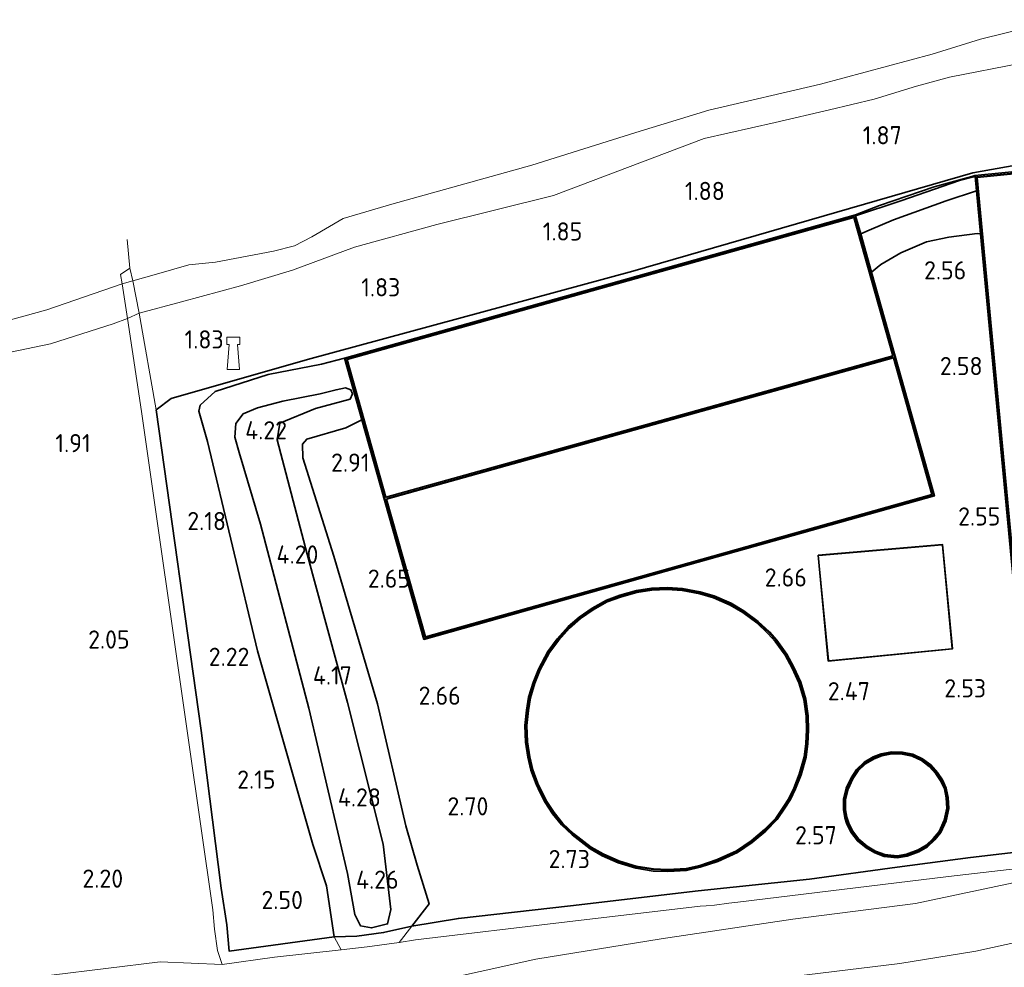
# Model space of a CAD drawing. Extents: x 130905 to 137824, y 412333 to 417928.
# Tile 268 of 313: x 137014 to 137112, y 416397 to 416491. Entities that reach past the tile are written whole.
import ezdxf
from ezdxf.enums import TextEntityAlignment as Align

# ---------------------------------------------------------------- set-up
doc = ezdxf.new("R2010")
doc.units = 0
for name, color, linetype, lineweight in [('B-ME-GR-GRAS-GV', 60, 'Continuous', 13), ('B-ME-GW-TALUD_KRUIN-G', 90, 'Continuous', 18), ('B-ME-GW-TALUD_TEEN-G', 90, 'Continuous', 18), ('B-ME-IE-MEUBILAIR_WATERWEGMEUBILAIR-S', 150, 'Continuous', 25), ('B-ME-IE-TERREINAFSCHEIDING_KUNSTMATIG_HEKWERK-G', 20, 'IE-TERREINAFSCHEIDING-KUNSTMATIG', 18), ('B-ME-IE-TERREINAFSCHEIDING_KUNSTMATIG_MUUR-G', 90, 'IE-TERREINAFSCHEIDING-KUNSTMATIG-DICHT', 18), ('B-ME-IE-TERREINAFSCHEIDING_KUNSTMATIG_MUUR-GV', 90, 'Continuous', 18), ('B-ME-KG-KADASTRAAL_DAKRAND-G', 170, 'Continuous', 18), ('B-ME-OB-BEKLEDING_STEEN-GV', 30, 'Continuous', 18), ('B-ME-OB-BEKLEDING_STORTSTEEN-GV', 30, 'Continuous', 18), ('B-ME-OB-OEVERVOORZIENING-G', 7, 'Continuous', 18), ('B-ME-OG-BEBOUWING_BASSIN-GV', 7, 'Continuous', 35), ('B-ME-OG-BEBOUWING_NUTSGEBOUW-GV', 7, 'Continuous', 18), ('B-ME-OG-BEBOUWING_ZUIVERINGSINSTALLATIE-GV', 7, 'Continuous', 35), ('B-ME-OG-WATER_RIVIER-GV', 130, 'Continuous', 18), ('X-XX-AL-HOOGTELABEL-S', 7, 'Continuous', 25)]:
    doc.layers.add(name, color=color, linetype=linetype, lineweight=lineweight)
doc.styles.add('NLCS-ISO-ANNOTATIVE-T18', font='NLCS-ISO.ttf', dxfattribs={"height": 1.8})
doc.linetypes.add('IE-TERREINAFSCHEIDING-KUNSTMATIG', pattern='A,4,[82,NLCS.SHX,S=0.75,R=90,X=0,Y=0],4,-2', length=10)
doc.linetypes.add('IE-TERREINAFSCHEIDING-KUNSTMATIG-DICHT', pattern='A,8,-1,[82,NLCS.SHX,S=0.75,R=90,X=0,Y=0],-1', length=10)

# ---------------------------------------------------------------- blocks, each defined once
blk = doc.blocks.new('SAL-HOOGTELABEL-SO')
at = {"color": 0, "linetype": 'ByBlock', "lineweight": -2, "style": 'NLCS-ISO-ANNOTATIVE-T18'}
blk.add_attdef('HOOGTE', text='', height=1.8, dxfattribs=at).set_placement((2.788, 0), align=Align.RIGHT)
blk = doc.blocks.new('SIE-WATER_BOLDER-SO')
at = {"color": 0, "linetype": 'ByBlock', "lineweight": 18}
blk.add_lwpolyline([(0.402, 0.867), (0.602, -1.587), (-0.602, -1.587), (-0.402, 0.867), (-0.65, 0.867), (-0.65, 1.587), (0.65, 1.587), (0.65, 0.867)], close=True, dxfattribs=at)

msp = doc.modelspace()

# ---------------------------------------------------------------- linework, layer by layer
at = {"layer": 'B-ME-GR-GRAS-GV'}
for points in [[(137112.834, 416476.577, 2.001), (137108.606, 416475.808, 2), (137074.95, 416466.076, 1.87), (137042.75, 416457.329, 2.04), (137029.272, 416453.464, 2.124), (137027.781, 416452.348, 2.031), (137026.114, 416461.925, 1.899), (137030.299, 416463.025, 1.842), (137036.146, 416464.637, 1.743), (137041.271, 416466.187, 1.597), (137047.419, 416468.458, 1.589), (137055.571, 416470.696, 1.658), (137067.091, 416473.564, 1.717), (137082.024, 416479.202, 1.76), (137089.039, 416480.797, 1.779), (137094.419, 416482.043, 1.783), (137098.841, 416483.112, 1.707), (137103.014, 416484.4, 1.584), (137106.287, 416485.278, 1.6), (137113.387, 416486.673, 1.612)], [(137010.796, 416457.528, 1.837), (137017.321, 416458.874, 1.848), (137023.521, 416460.862, 1.875), (137024.959, 416461.388, 1.895), (137026.341, 416452.184, 1.953), (137031.035, 416419.423, 2.147), (137033.389, 416402.835, 2.508), (137033.569, 416400.919, 2.703), (137033.867, 416398.808, 3.032), (137034.328, 416397.43, 3.321), (137028.19, 416397.705, 2.959), (137017.418, 416396.376, 2.859)], [(137048.526, 416394.247, 4.696), (137065.37, 416397.95, 4.709), (137077.765, 416399.965, 4.584), (137090.785, 416401.91, 4.509), (137102.927, 416403.484, 4.229), (137126.751, 416408.523, 3.597), (137136.1, 416409.731, 3.777), (137138.117, 416409.919, 3.951), (137138.894, 416408.849, 4.14), (137140.94, 416405.012, 4.65), (137127.493, 416402.836, 4.75), (137108.874, 416398.77, 5.525), (137101.354, 416397.544, 5.55), (137084.315, 416395.442, 5.613)], [(137126.751, 416408.523, 3.597), (137106.187, 416406.132, 3.666), (137085.326, 416403.617, 3.606), (137084.445, 416403.507, 3.826), (137083.037, 416403.3, 4.008), (137082.213, 416403.23, 3.886), (137081.6, 416403.224, 3.572), (137068.467, 416401.646, 3.714), (137053.453, 416399.87, 3.558), (137051.829, 416399.626, 3.52), (137053.07, 416401.22, 3.582), (137057.699, 416401.994, 3.292), (137068.779, 416403.251, 3.316), (137081.432, 416404.725, 3.195), (137092.432, 416405.883, 3.276), (137101.1, 416407.059, 3.183), (137108.349, 416408.042, 3.262), (137120.771, 416409.479, 3.138)], [(137017.418, 416396.376, 2.859), (137028.19, 416397.705, 2.959), (137034.328, 416397.43, 3.321), (137039.488, 416398.173, 3.501), (137046.088, 416398.878, 3.495), (137048.663, 416399.173, 3.763), (137051.829, 416399.626, 3.52), (137053.453, 416399.87, 3.558), (137068.467, 416401.646, 3.714), (137081.6, 416403.224, 3.572), (137082.213, 416403.23, 3.886), (137083.037, 416403.3, 4.008), (137084.445, 416403.507, 3.826), (137085.326, 416403.617, 3.606), (137106.187, 416406.132, 3.666), (137126.751, 416408.523, 3.597), (137102.927, 416403.484, 4.229), (137090.785, 416401.91, 4.509), (137077.765, 416399.965, 4.584), (137065.37, 416397.95, 4.709), (137048.526, 416394.247, 4.696)]]:
    msp.add_polyline3d(points, dxfattribs=at)
for points in [[(137034.773, 416401.354, 2.68), (137035.014, 416398.745, 3.174), (137045.413, 416400.182, 3.37), (137046.088, 416398.878, 3.495), (137039.488, 416398.173, 3.501), (137034.328, 416397.43, 3.321), (137033.867, 416398.808, 3.032), (137033.569, 416400.919, 2.703), (137033.389, 416402.835, 2.508), (137031.035, 416419.423, 2.147), (137026.341, 416452.184, 1.953), (137024.959, 416461.388, 1.895), (137026.114, 416461.925, 1.899), (137027.781, 416452.348, 2.031), (137032.225, 416420.604, 2.216), (137034.235, 416404.987, 2.513)], [(137033.95, 416386.24, 6.753), (137022.815, 416384.819, 6.725), (137017.571, 416386.86, 5.725), (137029.65, 416388.524, 5.638), (137046.22, 416390.545, 5.613), (137062.737, 416392.795, 5.525), (137084.315, 416395.442, 5.613), (137101.354, 416397.544, 5.55), (137108.874, 416398.77, 5.525), (137127.493, 416402.836, 4.75), (137140.94, 416405.012, 4.65), (137141.647, 416403.768, 5.22), (137133.697, 416398.122, 6.753), (137116.558, 416396.096, 6.772), (137090.842, 416393.158, 6.806), (137058.093, 416389.112, 6.848)], [(137048.663, 416399.173, 3.763), (137046.088, 416398.878, 3.495), (137045.413, 416400.182, 3.37), (137047.64, 416400.245, 3.901), (137050.283, 416400.602, 3.938), (137053.07, 416401.22, 3.582), (137051.829, 416399.626, 3.52)]]:
    msp.add_polyline3d(points, close=True, dxfattribs=at)
at = {"layer": 'B-ME-GW-TALUD_KRUIN-G'}
for points in [[(137125.978, 416489.639, 1.758), (137113.387, 416486.673, 1.612), (137106.287, 416485.278, 1.6), (137103.014, 416484.4, 1.584), (137098.841, 416483.112, 1.707), (137094.419, 416482.043, 1.783), (137089.039, 416480.797, 1.779), (137082.024, 416479.202, 1.76), (137067.091, 416473.564, 1.717), (137055.571, 416470.696, 1.658), (137047.419, 416468.458, 1.589), (137041.271, 416466.187, 1.597), (137036.146, 416464.637, 1.743), (137030.299, 416463.025, 1.842), (137026.114, 416461.925, 1.899), (137024.959, 416461.388, 1.895), (137023.521, 416460.862, 1.875), (137017.321, 416458.874, 1.848), (137010.796, 416457.528, 1.837)], [(137096.996, 416471.562, 4.119), (137101.468, 416473.024, 4.182), (137107.264, 416475.042, 4.207), (137108.815, 416475.452, 4.089)], [(137108.948, 416474.041, 4.307), (137105.968, 416473.032, 4.294), (137100.728, 416471.167, 4.307), (137098.333, 416470.135, 4.169), (137097.501, 416469.765, 4.122)], [(136887.462, 416367.236, 5.212), (136900.261, 416369.577, 5.346), (136917.278, 416372.71, 5.271), (136936.627, 416375.56, 5.396), (136961.609, 416379.737, 5.446), (136978.279, 416382.172, 5.584), (136986.725, 416385.023, 5.121), (137004.694, 416388.018, 4.909), (137025.071, 416391.107, 4.946), (137048.526, 416394.247, 4.696), (137065.37, 416397.95, 4.709), (137077.765, 416399.965, 4.584), (137090.785, 416401.91, 4.509), (137102.927, 416403.484, 4.229), (137126.751, 416408.523, 3.597)]]:
    msp.add_polyline3d(points, dxfattribs=at)
msp.add_polyline3d([(137049.097, 416401.057, 4.272), (137048.02, 416401.255, 4.269), (137047.455, 416402.389, 4.248), (137046.734, 416406.459, 4.186), (137042.89, 416422.805, 4.23), (137038.107, 416441.023, 4.245), (137036.014, 416448.127, 4.213), (137035.577, 416449.65, 4.173), (137035.682, 416450.981, 4.132), (137036.4, 416451.956, 4.108), (137037.823, 416452.534, 4.096), (137040.311, 416453.203, 4.099), (137044.023, 416453.948, 4.101), (137045.586, 416454.344, 4.093), (137046.533, 416454.525, 4.117), (137047.059, 416454.322, 4.123), (137047.205, 416453.935, 4.123), (137046.977, 416453.413, 4.122), (137043.569, 416452.478, 4.143), (137040.011, 416451.033, 4.17), (137039.765, 416449.39, 4.165), (137042.714, 416438.055, 4.152), (137046.708, 416423.369, 4.176), (137050.24, 416409.337, 4.213), (137051.023, 416402.884, 4.234), (137050.689, 416401.456, 4.263)], close=True, dxfattribs=at)
at = {"layer": 'B-ME-GW-TALUD_TEEN-G'}
for points in [[(137108.807, 416475.533, 2.919), (137108.488, 416475.452, 2.857), (137104.768, 416474.418, 2.694), (137099.368, 416472.589, 2.569), (137096.974, 416471.641, 2.519)], [(137098.561, 416465.993, 2.74), (137099.476, 416466.733, 2.782), (137101.473, 416467.878, 2.744), (137104.023, 416468.975, 2.807), (137106.225, 416469.447, 2.832), (137109.034, 416469.798, 2.719), (137109.35, 416469.782, 2.716)], [(137046.435, 416457.457, 2.582), (137044.143, 416456.863, 2.249), (137038.859, 416455.841, 2.201), (137033.613, 416454.163, 2.18), (137032.128, 416452.795, 2.175), (137031.994, 416452.232, 2.175), (137032.859, 416449.224, 2.226), (137037.805, 416428.48, 2.241), (137043.273, 416409.319, 2.268)], [(137048.154, 416451.36, 2.763), (137046.563, 416450.565, 2.808), (137042.688, 416449.449, 2.828), (137042.276, 416448.945, 2.829), (137042.302, 416447.58, 2.829), (137045.368, 416437.861, 2.858), (137049.684, 416423.232, 2.736), (137052.507, 416411.17, 2.864), (137053.605, 416407.26, 2.871), (137054.792, 416403.434, 2.905)], [(137046.088, 416398.878, 3.495), (137045.413, 416400.182, 3.37), (137044.657, 416405.216, 2.781), (137043.273, 416409.319, 2.268)], [(137126.751, 416408.523, 3.597), (137106.187, 416406.132, 3.666), (137085.326, 416403.617, 3.606), (137084.445, 416403.507, 3.826), (137083.037, 416403.3, 4.008), (137082.213, 416403.23, 3.886), (137081.6, 416403.224, 3.572), (137068.467, 416401.646, 3.714), (137053.453, 416399.87, 3.558), (137051.829, 416399.626, 3.52), (137048.663, 416399.173, 3.763), (137046.088, 416398.878, 3.495), (137039.488, 416398.173, 3.501), (137034.328, 416397.43, 3.321)], [(137017.571, 416386.86, 5.725), (137029.65, 416388.524, 5.638), (137046.22, 416390.545, 5.613), (137062.737, 416392.795, 5.525), (137084.315, 416395.442, 5.613), (137101.354, 416397.544, 5.55), (137108.874, 416398.77, 5.525), (137127.493, 416402.836, 4.75), (137140.94, 416405.012, 4.65), (137143.76, 416405.298, 4.65)], [(137054.792, 416403.434, 2.905), (137053.07, 416401.22, 3.582), (137051.829, 416399.626, 3.52)], [(136952.144, 416386.769, 2.901), (136966.492, 416388.319, 3.001), (136981.83, 416391.367, 2.901), (136987.65, 416392.293, 2.884), (137002.067, 416394.284, 2.846), (137017.418, 416396.376, 2.859), (137028.19, 416397.705, 2.959), (137034.328, 416397.43, 3.321)]]:
    msp.add_polyline3d(points, dxfattribs=at)
at = {"layer": 'B-ME-IE-TERREINAFSCHEIDING_KUNSTMATIG_HEKWERK-G'}
for points in [[(137149.062, 416468.597, 6.072), (137145.678, 416474.451, 3.366), (137144.566, 416476.328, 2.481), (137143.883, 416477.357, 2.249), (137142.834, 416479.598, 2.01), (137125.161, 416477.968, 2.273), (137112.834, 416476.577, 2.001), (137108.606, 416475.808, 2), (137074.95, 416466.076, 1.87), (137042.75, 416457.329, 2.04), (137029.272, 416453.464, 2.124), (137027.781, 416452.348, 2.031)], [(137024.414, 416464.83, 1), (137024.262, 416465.745, 1), (137025.176, 416466.376, 1), (137024.927, 416469.221, 1)], [(137025.492, 416465.116, 1), (137025.176, 416466.376, 1)], [(137025.492, 416465.116, 1), (137026.114, 416461.925, 1.899), (137027.781, 416452.348, 2.031), (137032.225, 416420.604, 2.216), (137034.235, 416404.987, 2.513), (137034.773, 416401.354, 2.68), (137035.014, 416398.745, 3.174), (137045.413, 416400.182, 3.37), (137047.64, 416400.245, 3.901), (137050.283, 416400.602, 3.938), (137053.07, 416401.22, 3.582), (137057.699, 416401.994, 3.292), (137068.779, 416403.251, 3.316), (137081.432, 416404.725, 3.195), (137092.432, 416405.883, 3.276), (137101.1, 416407.059, 3.183), (137108.349, 416408.042, 3.262), (137120.771, 416409.479, 3.138), (137129.93, 416410.32, 3.264), (137134.956, 416410.863, 3.546), (137137.423, 416411.198, 3.766), (137138.726, 416420.762, 3.696)], [(137034.328, 416397.43, 3.321), (137033.867, 416398.808, 3.032), (137033.569, 416400.919, 2.703), (137033.389, 416402.835, 2.508), (137031.035, 416419.423, 2.147), (137026.341, 416452.184, 1.953), (137024.959, 416461.388, 1.895), (137024.414, 416464.83, 1)]]:
    msp.add_polyline3d(points, dxfattribs=at)
at = {"layer": 'B-ME-IE-TERREINAFSCHEIDING_KUNSTMATIG_MUUR-G'}
for points in [[(137113.631, 416425.55, 4.794), (137111.274, 416450.497, 4.732), (137108.916, 416475.443, 4.669), (137117.054, 416476.257, 4.719), (137119.427, 416451.302, 4.707), (137121.8, 416426.347, 4.694)], [(137054.353, 416429.744, 4.157), (137046.558, 416457.388, 4.044), (137071.731, 416464.453, 4.1), (137096.904, 416471.517, 4.157), (137104.668, 416443.899, 4.294), (137079.511, 416436.821, 4.225)], [(137078.426, 416406.743, 3.969), (137076.987, 416406.792, 4.057), (137075.255, 416407.082, 4.032), (137073.537, 416407.598, 4.019), (137071.959, 416408.296, 4.032), (137070.787, 416408.963, 4.094), (137069, 416410.335, 4.032), (137067.967, 416411.342, 3.969), (137067.088, 416412.421, 3.982), (137066.348, 416413.528, 3.982), (137065.877, 416414.463, 3.957), (137065.471, 416415.318, 3.982), (137064.962, 416416.688, 3.982), (137064.658, 416417.983, 3.982), (137064.437, 416419.459, 3.982), (137064.368, 416421.092, 3.982), (137064.517, 416422.588, 3.994), (137064.731, 416423.868, 3.994), (137065.177, 416425.319, 3.944), (137065.694, 416426.637, 3.932), (137066.619, 416428.375, 3.857), (137067.557, 416429.61, 3.782), (137068.62, 416430.82, 3.732), (137069.7, 416431.756, 3.719), (137070.973, 416432.643, 3.669), (137072.378, 416433.422, 3.682), (137073.685, 416433.906, 3.657), (137075.325, 416434.374, 3.732), (137076.824, 416434.606, 3.744), (137078.366, 416434.662, 3.769), (137079.841, 416434.555, 3.882), (137081.609, 416434.232, 3.919), (137082.965, 416433.845, 3.882), (137084.629, 416433.106, 3.907), (137085.883, 416432.363, 3.982), (137087.276, 416431.321, 3.944), (137088.393, 416430.288, 3.907), (137089.12, 416429.473, 3.869), (137090.103, 416428.112, 3.869), (137090.792, 416426.822, 3.982), (137091.477, 416425.354, 4.032), (137091.958, 416423.685, 4.032), (137092.209, 416422.035, 4.032), (137092.237, 416420.668, 3.957), (137092.18, 416419.306, 3.907), (137091.995, 416417.986, 3.907), (137091.501, 416416.253, 3.882), (137090.959, 416414.854, 3.869), (137090.464, 416413.83, 3.932), (137089.916, 416412.959, 3.919), (137089.166, 416411.868, 3.869), (137088.05, 416410.726, 3.832), (137086.707, 416409.597, 3.794), (137085.256, 416408.615, 3.832), (137083.326, 416407.726, 3.857), (137081.598, 416407.153, 3.932), (137080.243, 416406.843, 3.994)], [(137101.099, 416408.102, 5.132), (137099.847, 416408.241, 5.119), (137098.936, 416408.579, 5.082), (137098.085, 416409.081, 4.969), (137097.255, 416409.76, 4.944), (137096.599, 416410.606, 4.982), (137096.231, 416411.383, 5.019), (137096.028, 416411.988, 5.107), (137095.905, 416412.734, 5.307), (137095.888, 416413.776, 5.294), (137096.155, 416414.843, 5.294), (137096.634, 416415.864, 5.269), (137097.166, 416416.679, 5.232), (137097.91, 416417.371, 5.207), (137098.788, 416417.9, 5.207), (137099.556, 416418.18, 5.219), (137100.558, 416418.402, 5.194), (137101.627, 416418.344, 5.207), (137102.619, 416418.156, 5.194), (137103.567, 416417.703, 5.207), (137104.355, 416417.12, 5.182), (137105.015, 416416.37, 5.169), (137105.492, 416415.663, 5.169), (137105.874, 416414.857, 5.169), (137106.048, 416413.946, 5.157), (137106.119, 416412.889, 5.169), (137105.843, 416411.685, 5.119), (137105.343, 416410.55, 5.144), (137104.755, 416409.845, 5.107), (137104.034, 416409.164, 5.144), (137103.214, 416408.691, 5.182), (137102.065, 416408.258, 5.119)]]:
    msp.add_polyline3d(points, close=True, dxfattribs=at)
msp.add_polyline3d([(137100.672, 416457.583, 4.294), (137075.642, 416450.595, 4.2), (137050.613, 416443.606, 4.107)], dxfattribs=at)
at = {"layer": 'B-ME-IE-TERREINAFSCHEIDING_KUNSTMATIG_MUUR-GV'}
for points in [[(137120.942, 416476.93, 2.581), (137126.259, 416474.231, 4.193), (137126.143, 416474.12, 4.193), (137120.859, 416476.749, 4.193), (137117.162, 416476.178, 4.193), (137117.421, 416473.456, 3.999), (137117.695, 416470.568, 2.803), (137121.909, 416426.257, 4.694), (137113.541, 416425.441, 4.794), (137109.35, 416469.782, 2.716), (137108.948, 416474.041, 4.307), (137108.815, 416475.452, 4.089), (137108.807, 416475.533, 2.919), (137117.144, 416476.366, 2.269)], [(137111.373, 416450.506, 2.369), (137113.721, 416425.659, 2.369), (137121.691, 416426.437, 2.369), (137119.327, 416451.292, 2.369), (137116.964, 416476.147, 2.369), (137109.025, 416475.353, 2.369)], [(137096.996, 416471.562, 4.119), (137097.501, 416469.765, 4.122), (137098.561, 416465.993, 2.74), (137104.791, 416443.829, 2.582), (137079.538, 416436.725, 2.582), (137054.284, 416429.621, 2.582), (137048.154, 416451.36, 2.763), (137046.435, 416457.457, 2.582), (137071.704, 416464.549, 2.55), (137096.974, 416471.641, 2.519)], [(137046.682, 416457.319, 1.219), (137050.526, 416443.686, 1.219), (137075.606, 416450.688, 1.219), (137100.687, 416457.691, 1.219), (137096.835, 416471.394, 1.219), (137071.758, 416464.356, 1.219)], [(137075.661, 416450.496, 1.219), (137050.58, 416443.494, 1.219), (137054.422, 416429.867, 1.219), (137079.484, 416436.917, 1.219), (137104.545, 416443.968, 1.219), (137100.741, 416457.498, 1.219)], [(137079.854, 416434.654, 2.694), (137081.627, 416434.33, 2.694), (137083, 416433.939, 2.694), (137084.675, 416433.195, 2.694), (137085.939, 416432.446, 2.694), (137087.34, 416431.398, 2.694), (137088.464, 416430.358, 2.694), (137089.198, 416429.536, 2.694), (137090.188, 416428.165, 2.694), (137090.882, 416426.867, 2.694), (137091.571, 416425.389, 2.694), (137092.056, 416423.707, 2.694), (137092.309, 416422.044, 2.694), (137092.338, 416420.667, 2.694), (137092.28, 416419.297, 2.694), (137092.093, 416417.965, 2.694), (137091.596, 416416.221, 2.694), (137091.051, 416414.814, 2.694), (137090.552, 416413.781, 2.694), (137090, 416412.904, 2.694), (137089.244, 416411.804, 2.694), (137088.118, 416410.652, 2.694), (137086.768, 416409.517, 2.694), (137085.306, 416408.527, 2.694), (137083.363, 416407.633, 2.694), (137081.625, 416407.057, 2.694), (137080.257, 416406.743, 2.694), (137078.427, 416406.643, 2.694), (137076.977, 416406.692, 2.694), (137075.233, 416406.984, 2.694), (137073.502, 416407.504, 2.694), (137071.914, 416408.206, 2.694), (137070.732, 416408.879, 2.694), (137068.934, 416410.26, 2.694), (137067.893, 416411.274, 2.694), (137067.007, 416412.361, 2.694), (137066.262, 416413.478, 2.694), (137065.787, 416414.419, 2.694), (137065.378, 416415.283, 2.694), (137064.866, 416416.659, 2.694), (137064.56, 416417.965, 2.694), (137064.338, 416419.45, 2.694), (137064.268, 416421.095, 2.694), (137064.418, 416422.601, 2.694), (137064.634, 416423.891, 2.694), (137065.082, 416425.352, 2.694), (137065.603, 416426.679, 2.694), (137066.535, 416428.429, 2.694), (137067.48, 416429.673, 2.694), (137068.549, 416430.891, 2.694), (137069.638, 416431.835, 2.694), (137070.92, 416432.727, 2.694), (137072.336, 416433.514, 2.694), (137073.654, 416434.001, 2.694), (137075.304, 416434.472, 2.694), (137076.815, 416434.705, 2.694), (137078.367, 416434.762, 2.694)], [(137076.997, 416406.892, 1.494), (137078.425, 416406.843, 1.494), (137080.229, 416406.942, 1.494), (137081.571, 416407.25, 1.494), (137083.29, 416407.819, 1.494), (137085.207, 416408.702, 1.494), (137086.647, 416409.677, 1.494), (137087.982, 416410.799, 1.494), (137089.089, 416411.932, 1.494), (137089.833, 416413.014, 1.494), (137090.377, 416413.878, 1.494), (137090.868, 416414.894, 1.494), (137091.406, 416416.285, 1.494), (137091.897, 416418.006, 1.494), (137092.081, 416419.315, 1.494), (137092.137, 416420.669, 1.494), (137092.109, 416422.026, 1.494), (137091.86, 416423.664, 1.494), (137091.383, 416425.318, 1.494), (137090.703, 416426.778, 1.494), (137090.018, 416428.059, 1.494), (137089.042, 416429.41, 1.494), (137088.322, 416430.218, 1.494), (137087.211, 416431.245, 1.494), (137085.827, 416432.28, 1.494), (137084.583, 416433.017, 1.494), (137082.931, 416433.751, 1.494), (137081.581, 416434.136, 1.494), (137079.829, 416434.455, 1.494), (137078.364, 416434.562, 1.494), (137076.834, 416434.506, 1.494), (137075.347, 416434.276, 1.494), (137073.716, 416433.811, 1.494), (137072.42, 416433.331, 1.494), (137071.026, 416432.558, 1.494), (137069.761, 416431.677, 1.494), (137068.691, 416430.749, 1.494), (137067.635, 416429.547, 1.494), (137066.704, 416428.321, 1.494), (137065.785, 416426.595, 1.494), (137065.271, 416425.286, 1.494), (137064.829, 416423.845, 1.494), (137064.617, 416422.574, 1.494), (137064.468, 416421.089, 1.494), (137064.537, 416419.469, 1.494), (137064.756, 416418.002, 1.494), (137065.058, 416416.717, 1.494), (137065.562, 416415.361, 1.494), (137065.966, 416414.507, 1.494), (137066.435, 416413.579, 1.494), (137067.168, 416412.48, 1.494), (137068.041, 416411.41, 1.494), (137069.065, 416410.411, 1.494), (137070.843, 416409.046, 1.494), (137072.004, 416408.385, 1.494), (137073.572, 416407.692, 1.494), (137075.278, 416407.18, 1.494)], [(137101.639, 416418.444, 2.694), (137102.65, 416418.252, 2.694), (137103.619, 416417.789, 2.694), (137104.423, 416417.194, 2.694), (137105.095, 416416.431, 2.694), (137105.579, 416415.713, 2.694), (137105.97, 416414.888, 2.694), (137106.147, 416413.958, 2.694), (137106.219, 416412.881, 2.694), (137105.94, 416411.663, 2.694), (137105.429, 416410.497, 2.694), (137104.828, 416409.777, 2.694), (137104.094, 416409.084, 2.694), (137103.257, 416408.6, 2.694), (137102.091, 416408.161, 2.694), (137101.102, 416408.001, 2.694), (137099.824, 416408.143, 2.694), (137098.893, 416408.488, 2.694), (137098.028, 416408.999, 2.694), (137097.183, 416409.689, 2.694), (137096.514, 416410.553, 2.694), (137096.138, 416411.345, 2.694), (137095.931, 416411.964, 2.694), (137095.805, 416412.733, 2.694), (137095.788, 416413.788, 2.694), (137096.061, 416414.877, 2.694), (137096.546, 416415.913, 2.694), (137097.089, 416416.744, 2.694), (137097.849, 416417.451, 2.694), (137098.744, 416417.991, 2.694), (137099.528, 416418.276, 2.694), (137100.55, 416418.502, 2.694)], [(137099.871, 416408.339, 1.844), (137101.097, 416408.202, 1.844), (137102.039, 416408.355, 1.844), (137103.171, 416408.781, 1.844), (137103.974, 416409.245, 1.844), (137104.682, 416409.914, 1.844), (137105.257, 416410.604, 1.844), (137105.748, 416411.717, 1.844), (137106.018, 416412.897, 1.844), (137105.948, 416413.933, 1.844), (137105.778, 416414.826, 1.844), (137105.405, 416415.614, 1.844), (137104.936, 416416.309, 1.844), (137104.287, 416417.046, 1.844), (137103.516, 416417.617, 1.844), (137102.587, 416418.06, 1.844), (137101.615, 416418.245, 1.844), (137100.566, 416418.301, 1.844), (137099.584, 416418.084, 1.844), (137098.831, 416417.809, 1.844), (137097.97, 416417.29, 1.844), (137097.243, 416416.614, 1.844), (137096.722, 416415.815, 1.844), (137096.25, 416414.81, 1.844), (137095.988, 416413.765, 1.844), (137096.005, 416412.743, 1.844), (137096.125, 416412.012, 1.844), (137096.324, 416411.42, 1.844), (137096.685, 416410.658, 1.844), (137097.327, 416409.83, 1.844), (137098.142, 416409.163, 1.844), (137098.979, 416408.669, 1.844)]]:
    msp.add_polyline3d(points, close=True, dxfattribs=at)
at = {"layer": 'B-ME-KG-KADASTRAAL_DAKRAND-G'}
msp.add_polyline3d([(137105.553, 416438.946, 5.853), (137093.338, 416437.909, 5.853), (137094.331, 416427.537, 5.793), (137106.522, 416428.728, 5.797)], close=True, dxfattribs=at)
at = {"layer": 'B-ME-OB-BEKLEDING_STEEN-GV'}
msp.add_polyline3d([(137113.387, 416486.673, 1.612), (137106.287, 416485.278, 1.6), (137103.014, 416484.4, 1.584), (137098.841, 416483.112, 1.707), (137094.419, 416482.043, 1.783), (137089.039, 416480.797, 1.779), (137082.024, 416479.202, 1.76), (137067.091, 416473.564, 1.717), (137055.571, 416470.696, 1.658), (137047.419, 416468.458, 1.589), (137041.271, 416466.187, 1.597), (137036.146, 416464.637, 1.743), (137030.299, 416463.025, 1.842), (137026.114, 416461.925, 1.899), (137025.492, 416465.116, 1), (137027.603, 416465.723, 1), (137031.011, 416466.691, 1), (137033.651, 416466.956, 1), (137039.399, 416468.047, 1), (137041.486, 416468.586, 1), (137043.181, 416469.475, 1), (137046.276, 416471.282, 1), (137051.107, 416472.7, 1), (137064.942, 416476.556, 1), (137075.252, 416479.812, 1), (137082.472, 416482.025, 1), (137093.532, 416484.592, 1), (137104.578, 416487.547, 1), (137109.342, 416489.046, 1), (137117.093, 416490.974, 1)], dxfattribs=at)
msp.add_polyline3d([(137026.114, 416461.925, 1.899), (137024.959, 416461.388, 1.895), (137024.414, 416464.83, 1), (137025.492, 416465.116, 1)], close=True, dxfattribs=at)
at = {"layer": 'B-ME-OB-BEKLEDING_STORTSTEEN-GV'}
msp.add_polyline3d([(137012.427, 416461.005, 1), (137016.969, 416462.257, 1), (137024.414, 416464.83, 1), (137024.959, 416461.388, 1.895), (137023.521, 416460.862, 1.875), (137017.321, 416458.874, 1.848), (137010.796, 416457.528, 1.837)], dxfattribs=at)
at = {"layer": 'B-ME-OB-OEVERVOORZIENING-G'}
msp.add_polyline3d([(137117.093, 416490.974, 1), (137109.342, 416489.046, 1), (137104.578, 416487.547, 1), (137093.532, 416484.592, 1), (137082.472, 416482.025, 1), (137075.252, 416479.812, 1), (137064.942, 416476.556, 1), (137051.107, 416472.7, 1), (137046.276, 416471.282, 1), (137043.181, 416469.475, 1), (137041.486, 416468.586, 1), (137039.399, 416468.047, 1), (137033.651, 416466.956, 1), (137031.011, 416466.691, 1), (137027.603, 416465.723, 1), (137025.492, 416465.116, 1), (137024.414, 416464.83, 1), (137016.969, 416462.257, 1), (137012.427, 416461.005, 1)], dxfattribs=at)
at = {"layer": 'B-ME-OG-BEBOUWING_BASSIN-GV'}
for points in [[(137121.691, 416426.437, 2.369), (137113.721, 416425.659, 2.369), (137111.373, 416450.506, 2.369), (137109.025, 416475.353, 2.369), (137116.964, 416476.147, 2.369), (137119.327, 416451.292, 2.369)], [(137075.606, 416450.688, 1.219), (137050.526, 416443.686, 1.219), (137046.682, 416457.319, 1.219), (137071.758, 416464.356, 1.219), (137096.835, 416471.394, 1.219), (137100.687, 416457.691, 1.219)], [(137079.484, 416436.917, 1.219), (137054.422, 416429.867, 1.219), (137050.58, 416443.494, 1.219), (137075.661, 416450.496, 1.219), (137100.741, 416457.498, 1.219), (137104.545, 416443.968, 1.219)], [(137080.229, 416406.942, 1.494), (137078.425, 416406.843, 1.494), (137076.997, 416406.892, 1.494), (137075.278, 416407.18, 1.494), (137073.572, 416407.692, 1.494), (137072.004, 416408.385, 1.494), (137070.843, 416409.046, 1.494), (137069.065, 416410.411, 1.494), (137068.041, 416411.41, 1.494), (137067.168, 416412.48, 1.494), (137066.435, 416413.579, 1.494), (137065.966, 416414.507, 1.494), (137065.562, 416415.361, 1.494), (137065.058, 416416.717, 1.494), (137064.756, 416418.002, 1.494), (137064.537, 416419.469, 1.494), (137064.468, 416421.089, 1.494), (137064.617, 416422.574, 1.494), (137064.829, 416423.845, 1.494), (137065.271, 416425.286, 1.494), (137065.785, 416426.595, 1.494), (137066.704, 416428.321, 1.494), (137067.635, 416429.547, 1.494), (137068.691, 416430.749, 1.494), (137069.761, 416431.677, 1.494), (137071.026, 416432.558, 1.494), (137072.42, 416433.331, 1.494), (137073.716, 416433.811, 1.494), (137075.347, 416434.276, 1.494), (137076.834, 416434.506, 1.494), (137078.364, 416434.562, 1.494), (137079.829, 416434.455, 1.494), (137081.581, 416434.136, 1.494), (137082.931, 416433.751, 1.494), (137084.583, 416433.017, 1.494), (137085.827, 416432.28, 1.494), (137087.211, 416431.245, 1.494), (137088.322, 416430.218, 1.494), (137089.042, 416429.41, 1.494), (137090.018, 416428.059, 1.494), (137090.703, 416426.778, 1.494), (137091.383, 416425.318, 1.494), (137091.86, 416423.664, 1.494), (137092.109, 416422.026, 1.494), (137092.137, 416420.669, 1.494), (137092.081, 416419.315, 1.494), (137091.897, 416418.006, 1.494), (137091.406, 416416.285, 1.494), (137090.868, 416414.894, 1.494), (137090.377, 416413.878, 1.494), (137089.833, 416413.014, 1.494), (137089.089, 416411.932, 1.494), (137087.982, 416410.799, 1.494), (137086.647, 416409.677, 1.494), (137085.207, 416408.702, 1.494), (137083.29, 416407.819, 1.494), (137081.571, 416407.25, 1.494)], [(137102.039, 416408.355, 1.844), (137101.097, 416408.202, 1.844), (137099.871, 416408.339, 1.844), (137098.979, 416408.669, 1.844), (137098.142, 416409.163, 1.844), (137097.327, 416409.83, 1.844), (137096.685, 416410.658, 1.844), (137096.324, 416411.42, 1.844), (137096.125, 416412.012, 1.844), (137096.005, 416412.743, 1.844), (137095.988, 416413.765, 1.844), (137096.25, 416414.81, 1.844), (137096.722, 416415.815, 1.844), (137097.243, 416416.614, 1.844), (137097.97, 416417.29, 1.844), (137098.831, 416417.809, 1.844), (137099.584, 416418.084, 1.844), (137100.566, 416418.301, 1.844), (137101.615, 416418.245, 1.844), (137102.587, 416418.06, 1.844), (137103.516, 416417.617, 1.844), (137104.287, 416417.046, 1.844), (137104.936, 416416.309, 1.844), (137105.405, 416415.614, 1.844), (137105.778, 416414.826, 1.844), (137105.948, 416413.933, 1.844), (137106.018, 416412.897, 1.844), (137105.748, 416411.717, 1.844), (137105.257, 416410.604, 1.844), (137104.682, 416409.914, 1.844), (137103.974, 416409.245, 1.844), (137103.171, 416408.781, 1.844)]]:
    msp.add_polyline3d(points, close=True, dxfattribs=at)
at = {"layer": 'B-ME-OG-BEBOUWING_NUTSGEBOUW-GV'}
msp.add_polyline3d([(137106.577, 416428.683, 2.54), (137094.286, 416427.482, 2.54), (137093.283, 416437.955, 2.54), (137105.598, 416439, 2.54)], close=True, dxfattribs=at)
at = {"layer": 'B-ME-OG-BEBOUWING_ZUIVERINGSINSTALLATIE-GV'}
for points in [[(137117.144, 416476.366, 2.269), (137108.807, 416475.533, 2.919), (137108.488, 416475.452, 2.857), (137104.768, 416474.418, 2.694), (137099.368, 416472.589, 2.569), (137096.974, 416471.641, 2.519), (137071.704, 416464.549, 2.55), (137046.435, 416457.457, 2.582), (137044.143, 416456.863, 2.249), (137038.859, 416455.841, 2.201), (137033.613, 416454.163, 2.18), (137032.128, 416452.795, 2.175), (137031.994, 416452.232, 2.175), (137032.859, 416449.224, 2.226), (137037.805, 416428.48, 2.241), (137043.273, 416409.319, 2.268), (137044.657, 416405.216, 2.781), (137045.413, 416400.182, 3.37), (137035.014, 416398.745, 3.174), (137034.773, 416401.354, 2.68), (137034.235, 416404.987, 2.513), (137032.225, 416420.604, 2.216), (137027.781, 416452.348, 2.031), (137029.272, 416453.464, 2.124), (137042.75, 416457.329, 2.04), (137074.95, 416466.076, 1.87), (137108.606, 416475.808, 2), (137112.834, 416476.577, 2.001)], [(137120.771, 416409.479, 3.138), (137108.349, 416408.042, 3.262), (137101.1, 416407.059, 3.183), (137092.432, 416405.883, 3.276), (137081.432, 416404.725, 3.195), (137068.779, 416403.251, 3.316), (137057.699, 416401.994, 3.292), (137053.07, 416401.22, 3.582), (137054.792, 416403.434, 2.905), (137053.605, 416407.26, 2.871), (137052.507, 416411.17, 2.864), (137049.684, 416423.232, 2.736), (137045.368, 416437.861, 2.858), (137042.302, 416447.58, 2.829), (137042.276, 416448.945, 2.829), (137042.688, 416449.449, 2.828), (137046.563, 416450.565, 2.808), (137048.154, 416451.36, 2.763), (137054.284, 416429.621, 2.582), (137079.538, 416436.725, 2.582), (137104.791, 416443.829, 2.582), (137098.561, 416465.993, 2.74), (137099.476, 416466.733, 2.782), (137101.473, 416467.878, 2.744), (137104.023, 416468.975, 2.807), (137106.225, 416469.447, 2.832), (137109.034, 416469.798, 2.719), (137109.35, 416469.782, 2.716), (137113.541, 416425.441, 4.794)]]:
    msp.add_polyline3d(points, dxfattribs=at)
for points in [[(137101.468, 416473.024, 4.182), (137096.996, 416471.562, 4.119), (137096.974, 416471.641, 2.519), (137099.368, 416472.589, 2.569), (137104.768, 416474.418, 2.694), (137108.488, 416475.452, 2.857), (137108.807, 416475.533, 2.919), (137108.815, 416475.452, 4.089), (137107.264, 416475.042, 4.207)], [(137098.333, 416470.135, 4.169), (137097.501, 416469.765, 4.122), (137096.996, 416471.562, 4.119), (137101.468, 416473.024, 4.182), (137107.264, 416475.042, 4.207), (137108.815, 416475.452, 4.089), (137108.948, 416474.041, 4.307), (137105.968, 416473.032, 4.294), (137100.728, 416471.167, 4.307)], [(137108.948, 416474.041, 4.307), (137109.35, 416469.782, 2.716), (137109.034, 416469.798, 2.719), (137106.225, 416469.447, 2.832), (137104.023, 416468.975, 2.807), (137101.473, 416467.878, 2.744), (137099.476, 416466.733, 2.782), (137098.561, 416465.993, 2.74), (137097.501, 416469.765, 4.122), (137098.333, 416470.135, 4.169), (137100.728, 416471.167, 4.307), (137105.968, 416473.032, 4.294)], [(137046.435, 416457.457, 2.582), (137048.154, 416451.36, 2.763), (137046.563, 416450.565, 2.808), (137042.688, 416449.449, 2.828), (137042.276, 416448.945, 2.829), (137042.302, 416447.58, 2.829), (137045.368, 416437.861, 2.858), (137049.684, 416423.232, 2.736), (137052.507, 416411.17, 2.864), (137053.605, 416407.26, 2.871), (137054.792, 416403.434, 2.905), (137053.07, 416401.22, 3.582), (137050.283, 416400.602, 3.938), (137047.64, 416400.245, 3.901), (137045.413, 416400.182, 3.37), (137044.657, 416405.216, 2.781), (137043.273, 416409.319, 2.268), (137037.805, 416428.48, 2.241), (137032.859, 416449.224, 2.226), (137031.994, 416452.232, 2.175), (137032.128, 416452.795, 2.175), (137033.613, 416454.163, 2.18), (137038.859, 416455.841, 2.201), (137044.143, 416456.863, 2.249)], [(137050.689, 416401.456, 4.263), (137049.097, 416401.057, 4.272), (137048.02, 416401.255, 4.269), (137047.455, 416402.389, 4.248), (137046.734, 416406.459, 4.186), (137042.89, 416422.805, 4.23), (137038.107, 416441.023, 4.245), (137036.014, 416448.127, 4.213), (137035.577, 416449.65, 4.173), (137035.682, 416450.981, 4.132), (137036.4, 416451.956, 4.108), (137037.823, 416452.534, 4.096), (137040.311, 416453.203, 4.099), (137044.023, 416453.948, 4.101), (137045.586, 416454.344, 4.093), (137046.533, 416454.525, 4.117), (137047.059, 416454.322, 4.123), (137047.205, 416453.935, 4.123), (137046.977, 416453.413, 4.122), (137043.569, 416452.478, 4.143), (137040.011, 416451.033, 4.17), (137039.765, 416449.39, 4.165), (137042.714, 416438.055, 4.152), (137046.708, 416423.369, 4.176), (137050.24, 416409.337, 4.213), (137051.023, 416402.884, 4.234)], [(137048.02, 416401.255, 4.269), (137049.097, 416401.057, 4.272), (137050.689, 416401.456, 4.263), (137051.023, 416402.884, 4.234), (137050.24, 416409.337, 4.213), (137046.708, 416423.369, 4.176), (137042.714, 416438.055, 4.152), (137039.765, 416449.39, 4.165), (137040.011, 416451.033, 4.17), (137043.569, 416452.478, 4.143), (137046.977, 416453.413, 4.122), (137047.205, 416453.935, 4.123), (137047.059, 416454.322, 4.123), (137046.533, 416454.525, 4.117), (137045.586, 416454.344, 4.093), (137044.023, 416453.948, 4.101), (137040.311, 416453.203, 4.099), (137037.823, 416452.534, 4.096), (137036.4, 416451.956, 4.108), (137035.682, 416450.981, 4.132), (137035.577, 416449.65, 4.173), (137036.014, 416448.127, 4.213), (137038.107, 416441.023, 4.245), (137042.89, 416422.805, 4.23), (137046.734, 416406.459, 4.186), (137047.455, 416402.389, 4.248)], [(137093.283, 416437.955, 2.54), (137094.286, 416427.482, 2.54), (137106.577, 416428.683, 2.54), (137105.598, 416439, 2.54)], [(137090.882, 416426.867, 2.694), (137090.188, 416428.165, 2.694), (137089.198, 416429.536, 2.694), (137088.464, 416430.358, 2.694), (137087.34, 416431.398, 2.694), (137085.939, 416432.446, 2.694), (137084.675, 416433.195, 2.694), (137083, 416433.939, 2.694), (137081.627, 416434.33, 2.694), (137079.854, 416434.654, 2.694), (137078.367, 416434.762, 2.694), (137076.815, 416434.705, 2.694), (137075.304, 416434.472, 2.694), (137073.654, 416434.001, 2.694), (137072.336, 416433.514, 2.694), (137070.92, 416432.727, 2.694), (137069.638, 416431.835, 2.694), (137068.549, 416430.891, 2.694), (137067.48, 416429.673, 2.694), (137066.535, 416428.429, 2.694), (137065.603, 416426.679, 2.694), (137065.082, 416425.352, 2.694), (137064.634, 416423.891, 2.694), (137064.418, 416422.601, 2.694), (137064.268, 416421.095, 2.694), (137064.338, 416419.45, 2.694), (137064.56, 416417.965, 2.694), (137064.866, 416416.659, 2.694), (137065.378, 416415.283, 2.694), (137065.787, 416414.419, 2.694), (137066.262, 416413.478, 2.694), (137067.007, 416412.361, 2.694), (137067.893, 416411.274, 2.694), (137068.934, 416410.26, 2.694), (137070.732, 416408.879, 2.694), (137071.914, 416408.206, 2.694), (137073.502, 416407.504, 2.694), (137075.233, 416406.984, 2.694), (137076.977, 416406.692, 2.694), (137078.427, 416406.643, 2.694), (137080.257, 416406.743, 2.694), (137081.625, 416407.057, 2.694), (137083.363, 416407.633, 2.694), (137085.306, 416408.527, 2.694), (137086.768, 416409.517, 2.694), (137088.118, 416410.652, 2.694), (137089.244, 416411.804, 2.694), (137090, 416412.904, 2.694), (137090.552, 416413.781, 2.694), (137091.051, 416414.814, 2.694), (137091.596, 416416.221, 2.694), (137092.093, 416417.965, 2.694), (137092.28, 416419.297, 2.694), (137092.338, 416420.667, 2.694), (137092.309, 416422.044, 2.694), (137092.056, 416423.707, 2.694), (137091.571, 416425.389, 2.694)], [(137099.824, 416408.143, 2.694), (137101.102, 416408.001, 2.694), (137102.091, 416408.161, 2.694), (137103.257, 416408.6, 2.694), (137104.094, 416409.084, 2.694), (137104.828, 416409.777, 2.694), (137105.429, 416410.497, 2.694), (137105.94, 416411.663, 2.694), (137106.219, 416412.881, 2.694), (137106.147, 416413.958, 2.694), (137105.97, 416414.888, 2.694), (137105.579, 416415.713, 2.694), (137105.095, 416416.431, 2.694), (137104.423, 416417.194, 2.694), (137103.619, 416417.789, 2.694), (137102.65, 416418.252, 2.694), (137101.639, 416418.444, 2.694), (137100.55, 416418.502, 2.694), (137099.528, 416418.276, 2.694), (137098.744, 416417.991, 2.694), (137097.849, 416417.451, 2.694), (137097.089, 416416.744, 2.694), (137096.546, 416415.913, 2.694), (137096.061, 416414.877, 2.694), (137095.788, 416413.788, 2.694), (137095.805, 416412.733, 2.694), (137095.931, 416411.964, 2.694), (137096.138, 416411.345, 2.694), (137096.514, 416410.553, 2.694), (137097.183, 416409.689, 2.694), (137098.028, 416408.999, 2.694), (137098.893, 416408.488, 2.694)]]:
    msp.add_polyline3d(points, close=True, dxfattribs=at)
at = {"layer": 'B-ME-OG-WATER_RIVIER-GV'}
msp.add_polyline3d([(137117.093, 416490.974, 1), (137109.342, 416489.046, 1), (137104.578, 416487.547, 1), (137093.532, 416484.592, 1), (137082.472, 416482.025, 1), (137075.252, 416479.812, 1), (137064.942, 416476.556, 1), (137051.107, 416472.7, 1), (137046.276, 416471.282, 1), (137043.181, 416469.475, 1), (137041.486, 416468.586, 1), (137039.399, 416468.047, 1), (137033.651, 416466.956, 1), (137031.011, 416466.691, 1), (137027.603, 416465.723, 1), (137025.492, 416465.116, 1), (137025.176, 416466.376, 1), (137024.262, 416465.745, 1), (137024.414, 416464.83, 1), (137016.969, 416462.257, 1), (137012.427, 416461.005, 1)], dxfattribs=at)
msp.add_polyline3d([(137025.492, 416465.116, 1), (137024.414, 416464.83, 1), (137024.262, 416465.745, 1), (137025.176, 416466.376, 1)], close=True, dxfattribs=at)

# ---------------------------------------------------------------- block references
at = {"layer": 'B-ME-IE-MEUBILAIR_WATERWEGMEUBILAIR-S'}
msp.add_blockref('SIE-WATER_BOLDER-SO', (137035.418, 416457.939, 1.875), dxfattribs=at)
at = {"layer": 'X-XX-AL-HOOGTELABEL-S'}
for p, values in [((137098.776, 416478.634, 1.87), {'HOOGTE': '1.87'}), ((137081.268, 416473.119, 1.882), {'HOOGTE': '1.88'}), ((137067.166, 416469.109, 1.845), {'HOOGTE': '1.85'}), ((137105.151, 416465.26, 2.558), {'HOOGTE': '2.56'}), ((137049.156, 416463.582, 1.832), {'HOOGTE': '1.83'}), ((137031.678, 416458.42, 1.832), {'HOOGTE': '1.83'}), ((137106.77, 416455.782, 2.582), {'HOOGTE': '2.58'}), ((137037.949, 416449.428, 4.22), {'HOOGTE': '4.22'}), ((137018.521, 416448.153, 1.911), {'HOOGTE': '1.91'}), ((137046.109, 416446.228, 2.905), {'HOOGTE': '2.91'}), ((137108.528, 416440.895, 2.545), {'HOOGTE': '2.55'}), ((137031.913, 416440.439, 2.182), {'HOOGTE': '2.18'}), ((137041.05, 416437.126, 4.195), {'HOOGTE': '4.20'}), ((137050.115, 416434.738, 2.645), {'HOOGTE': '2.65'}), ((137089.378, 416434.855, 2.658), {'HOOGTE': '2.66'}), ((137022.373, 416428.712, 2.048), {'HOOGTE': '2.05'}), ((137034.226, 416427, 2.22), {'HOOGTE': '2.22'}), ((137044.363, 416425.149, 4.17), {'HOOGTE': '4.17'}), ((137095.626, 416423.594, 2.47), {'HOOGTE': '2.47'}), ((137107.118, 416423.882, 2.532), {'HOOGTE': '2.53'}), ((137055.135, 416423.148, 2.658), {'HOOGTE': '2.66'}), ((137036.805, 416414.845, 2.145), {'HOOGTE': '2.15'}), ((137047.24, 416413.079, 4.282), {'HOOGTE': '4.28'}), ((137057.875, 416412.199, 2.695), {'HOOGTE': '2.70'}), ((137092.344, 416409.335, 2.57), {'HOOGTE': '2.57'}), ((137067.92, 416406.973, 2.732), {'HOOGTE': '2.73'}), ((137021.732, 416405.042, 2.198), {'HOOGTE': '2.20'}), ((137048.989, 416404.933, 4.258), {'HOOGTE': '4.26'}), ((137039.526, 416402.926, 2.495), {'HOOGTE': '2.50'})]:
    msp.add_blockref('SAL-HOOGTELABEL-SO', p, dxfattribs=at).add_auto_attribs(values)

doc.saveas('drawing.dxf')
